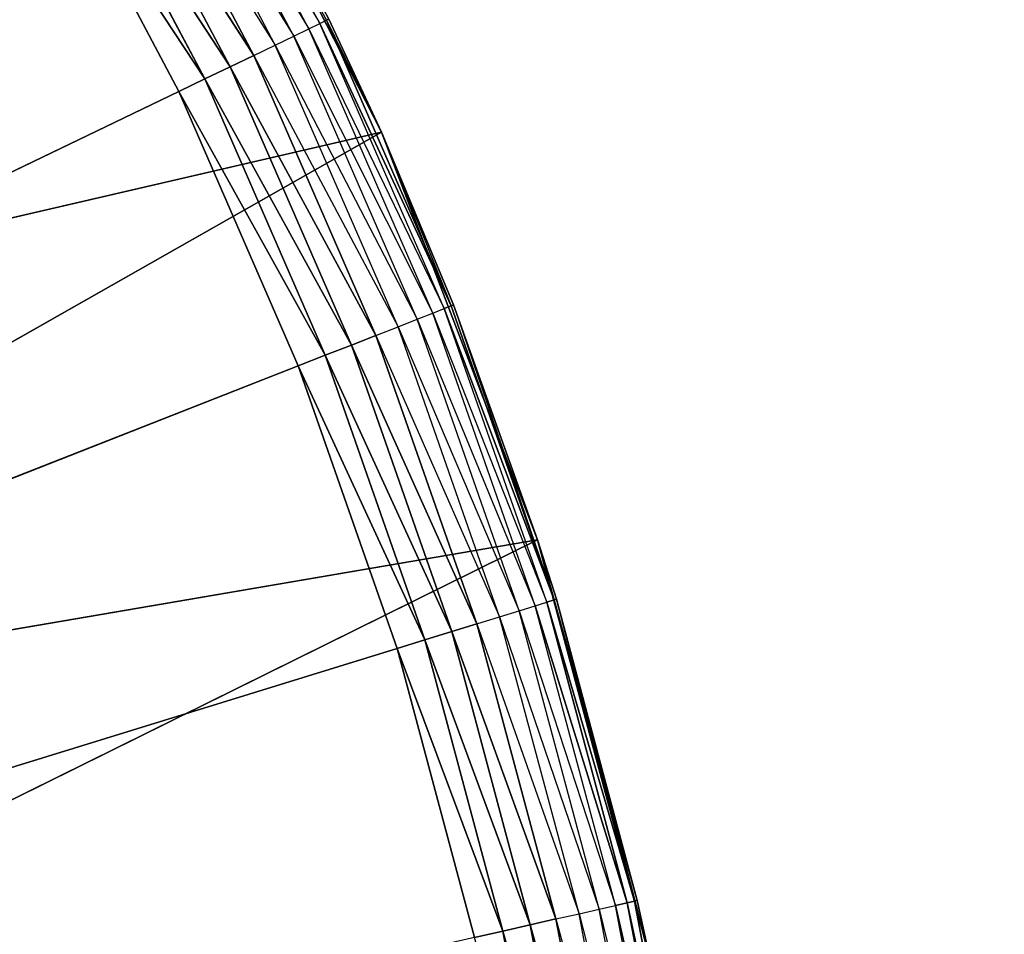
# Model space of a CAD drawing. Extents: x 0.1 to 17.7, y 0.1 to 17.7.
# Tile 443 of 656: x 16.51 to 16.628, y 1.789 to 1.899. Entities that reach past the tile are written whole.
import ezdxf

# ---------------------------------------------------------------- set-up
doc = ezdxf.new("R2010")
doc.units = 0
doc.header["$LTSCALE"] = 2.54
doc.layers.get('0').update_dxf_attribs({"color": 13, "linetype": 'CONTINUOUS'})

# ---------------------------------------------------------------- blocks, each defined once
blk = doc.blocks.new('KOSZ_NA__MIECI_Z_POKRYWK__')
at = {"color": 0}
for p, q in [((16.54616, 1.89855, 10.31316), (16.52873, 1.93153, 10.31316)), ((16.52873, 1.93153, 10.31316), (16.54698, 1.89894, 10.31653)), ((16.54698, 1.89894, 10.31653), (16.52951, 1.93198, 10.31653)), ((16.52978, 1.93213, 10.5), (16.55354, 1.8855, 10.5)), ((16.52978, 1.93213, 10.5), (16.55354, 1.8855, 10.5)), ((16.54483, 1.89791, 10.31), (16.52746, 1.93079, 10.31)), ((16.52746, 1.93079, 10.31), (16.54616, 1.89855, 10.31316)), ((16.54303, 1.89704, 10.30714), (16.52572, 1.92979, 10.30714)), ((16.52572, 1.92979, 10.30714), (16.54483, 1.89791, 10.31)), ((16.54081, 1.89597, 10.30468), (16.52359, 1.92856, 10.30468)), ((16.52359, 1.92856, 10.30468), (16.54303, 1.89704, 10.30714)), ((16.52112, 1.92713, 10.30268), (16.54081, 1.89597, 10.30468)), ((16.53824, 1.89473, 10.30268), (16.52112, 1.92713, 10.30268)), ((16.53539, 1.89336, 10.30121), (16.51838, 1.92555, 10.30121)), ((16.51838, 1.92555, 10.30121), (16.53824, 1.89473, 10.30268)), ((16.51838, 1.92555, 10.30121), (16.53824, 1.89473, 10.30268)), ((16.53539, 1.89336, 10.30121), (16.51838, 1.92555, 10.30121)), ((16.53236, 1.8919, 10.3003), (16.51546, 1.92387, 10.3003)), ((16.51546, 1.92387, 10.3003), (16.53539, 1.89336, 10.30121)), ((16.51546, 1.92387, 10.3003), (16.53539, 1.89336, 10.30121)), ((16.53236, 1.8919, 10.3003), (16.51546, 1.92387, 10.3003)), ((16.51246, 1.92213, 10.3), (16.52923, 1.89039, 10.3)), ((16.51246, 1.92213, 10.3), (16.52923, 1.89039, 10.3)), ((16.51246, 1.92213, 10.3), (16.53236, 1.8919, 10.3003)), ((16.51246, 1.92213, 10.3), (16.53236, 1.8919, 10.3003)), ((16.54483, 1.89791, 10.31), (16.54616, 1.89855, 10.31316)), ((16.54616, 1.89855, 10.31316), (16.54698, 1.89894, 10.31653)), ((16.56108, 1.86436, 10.31316), (16.54616, 1.89855, 10.31316)), ((16.54616, 1.89855, 10.31316), (16.56192, 1.86469, 10.31653)), ((16.54616, 1.89855, 10.31316), (16.56192, 1.86469, 10.31653)), ((16.54725, 1.89907, 10.32), (16.54698, 1.89894, 10.31653)), ((16.55354, 1.8855, 10.32), (16.54698, 1.89894, 10.31653)), ((16.56192, 1.86469, 10.31653), (16.54698, 1.89894, 10.31653)), ((16.56192, 1.86469, 10.31653), (16.54698, 1.89894, 10.31653)), ((16.55354, 1.8855, 10.32), (16.54725, 1.89907, 10.32)), ((16.54725, 1.89907, 10.32), (16.55354, 1.8855, 10.5)), ((16.54725, 1.89907, 10.32), (16.55354, 1.8855, 10.5)), ((16.54303, 1.89704, 10.30714), (16.54483, 1.89791, 10.31)), ((16.55971, 1.86382, 10.31), (16.54483, 1.89791, 10.31)), ((16.54483, 1.89791, 10.31), (16.56108, 1.86436, 10.31316)), ((16.53824, 1.89473, 10.30268), (16.54081, 1.89597, 10.30468)), ((16.54081, 1.89597, 10.30468), (16.54303, 1.89704, 10.30714)), ((16.55555, 1.86219, 10.30468), (16.54081, 1.89597, 10.30468)), ((16.54081, 1.89597, 10.30468), (16.55785, 1.86309, 10.30714)), ((16.55785, 1.86309, 10.30714), (16.54303, 1.89704, 10.30714)), ((16.54303, 1.89704, 10.30714), (16.55971, 1.86382, 10.31)), ((16.53539, 1.89336, 10.30121), (16.53824, 1.89473, 10.30268)), ((16.53539, 1.89336, 10.30121), (16.53824, 1.89473, 10.30268)), ((16.53824, 1.89473, 10.30268), (16.55555, 1.86219, 10.30468)), ((16.55289, 1.86115, 10.30268), (16.53824, 1.89473, 10.30268)), ((16.53236, 1.8919, 10.3003), (16.53539, 1.89336, 10.30121)), ((16.53236, 1.8919, 10.3003), (16.53539, 1.89336, 10.30121)), ((16.54995, 1.85999, 10.30121), (16.53539, 1.89336, 10.30121)), ((16.53539, 1.89336, 10.30121), (16.55289, 1.86115, 10.30268)), ((16.53539, 1.89336, 10.30121), (16.55289, 1.86115, 10.30268)), ((16.54995, 1.85999, 10.30121), (16.53539, 1.89336, 10.30121)), ((16.52923, 1.89039, 10.3), (16.53236, 1.8919, 10.3003)), ((16.52923, 1.89039, 10.3), (16.53236, 1.8919, 10.3003)), ((16.54682, 1.85876, 10.3003), (16.53236, 1.8919, 10.3003)), ((16.53236, 1.8919, 10.3003), (16.54995, 1.85999, 10.30121)), ((16.53236, 1.8919, 10.3003), (16.54995, 1.85999, 10.30121)), ((16.54682, 1.85876, 10.3003), (16.53236, 1.8919, 10.3003)), ((16.52923, 1.89039, 10.3), (16.09677, 1.68213, 10.3)), ((16.52923, 1.89039, 10.3), (16.09677, 1.68213, 10.3)), ((16.52923, 1.89039, 10.3), (16.54358, 1.85749, 10.3)), ((16.52923, 1.89039, 10.3), (16.54358, 1.85749, 10.3)), ((16.52923, 1.89039, 10.3), (16.54682, 1.85876, 10.3003)), ((16.52923, 1.89039, 10.3), (16.54682, 1.85876, 10.3003)), ((16.55354, 1.8855, 10.5), (16.40347, 1.85074, 10.5)), ((16.55354, 1.8855, 10.5), (16.40347, 1.85074, 10.5)), ((16.55354, 1.8855, 10.5), (16.42219, 1.81097, 10.5)), ((16.55354, 1.8855, 10.5), (16.42219, 1.81097, 10.5)), ((16.5622, 1.8648, 10.32), (16.55354, 1.8855, 10.5)), ((16.55354, 1.8855, 10.5), (16.57229, 1.83664, 10.5)), ((16.5622, 1.8648, 10.32), (16.55354, 1.8855, 10.32)), ((16.55354, 1.8855, 10.32), (16.55354, 1.8855, 10.5)), ((16.5622, 1.8648, 10.32), (16.55354, 1.8855, 10.5)), ((16.55354, 1.8855, 10.32), (16.55354, 1.8855, 10.5)), ((16.55354, 1.8855, 10.5), (16.57229, 1.83664, 10.5)), ((16.55354, 1.8855, 10.32), (16.56192, 1.86469, 10.31653)), ((16.55971, 1.86382, 10.31), (16.56108, 1.86436, 10.31316)), ((16.56108, 1.86436, 10.31316), (16.56192, 1.86469, 10.31653)), ((16.56108, 1.86436, 10.31316), (16.56192, 1.86469, 10.31653)), ((16.5734, 1.82915, 10.31316), (16.56108, 1.86436, 10.31316)), ((16.56108, 1.86436, 10.31316), (16.57426, 1.82942, 10.31653)), ((16.56108, 1.86436, 10.31316), (16.57426, 1.82942, 10.31653)), ((16.5622, 1.8648, 10.32), (16.56192, 1.86469, 10.31653)), ((16.57426, 1.82942, 10.31653), (16.56192, 1.86469, 10.31653)), ((16.57426, 1.82942, 10.31653), (16.56192, 1.86469, 10.31653)), ((16.57229, 1.83664, 10.32), (16.5622, 1.8648, 10.32)), ((16.5622, 1.8648, 10.32), (16.57229, 1.83664, 10.5)), ((16.5622, 1.8648, 10.32), (16.57229, 1.83664, 10.5)), ((16.5622, 1.8648, 10.32), (16.57426, 1.82942, 10.31653)), ((16.55555, 1.86219, 10.30468), (16.55785, 1.86309, 10.30714)), ((16.55785, 1.86309, 10.30714), (16.55971, 1.86382, 10.31)), ((16.57008, 1.82813, 10.30714), (16.55785, 1.86309, 10.30714)), ((16.55785, 1.86309, 10.30714), (16.57199, 1.82872, 10.31)), ((16.57199, 1.82872, 10.31), (16.55971, 1.86382, 10.31)), ((16.55971, 1.86382, 10.31), (16.5734, 1.82915, 10.31316)), ((16.55289, 1.86115, 10.30268), (16.55555, 1.86219, 10.30468)), ((16.56772, 1.8274, 10.30468), (16.55555, 1.86219, 10.30468)), ((16.55555, 1.86219, 10.30468), (16.57008, 1.82813, 10.30714)), ((16.54995, 1.85999, 10.30121), (16.55289, 1.86115, 10.30268)), ((16.54995, 1.85999, 10.30121), (16.55289, 1.86115, 10.30268)), ((16.55289, 1.86115, 10.30268), (16.56772, 1.8274, 10.30468)), ((16.56499, 1.82656, 10.30268), (16.55289, 1.86115, 10.30268)), ((16.54682, 1.85876, 10.3003), (16.54995, 1.85999, 10.30121)), ((16.54682, 1.85876, 10.3003), (16.54995, 1.85999, 10.30121)), ((16.56198, 1.82563, 10.30121), (16.54995, 1.85999, 10.30121)), ((16.54995, 1.85999, 10.30121), (16.56499, 1.82656, 10.30268)), ((16.54995, 1.85999, 10.30121), (16.56499, 1.82656, 10.30268)), ((16.56198, 1.82563, 10.30121), (16.54995, 1.85999, 10.30121)), ((16.54358, 1.85749, 10.3), (16.54682, 1.85876, 10.3003)), ((16.54358, 1.85749, 10.3), (16.54682, 1.85876, 10.3003)), ((16.55876, 1.82464, 10.3003), (16.54682, 1.85876, 10.3003)), ((16.54682, 1.85876, 10.3003), (16.56198, 1.82563, 10.30121)), ((16.54682, 1.85876, 10.3003), (16.56198, 1.82563, 10.30121)), ((16.55876, 1.82464, 10.3003), (16.54682, 1.85876, 10.3003)), ((16.09677, 1.68213, 10.3), (16.54358, 1.85749, 10.3)), ((16.09677, 1.68213, 10.3), (16.54358, 1.85749, 10.3)), ((16.54358, 1.85749, 10.3), (16.55544, 1.82361, 10.3)), ((16.54358, 1.85749, 10.3), (16.55544, 1.82361, 10.3)), ((16.54358, 1.85749, 10.3), (16.55876, 1.82464, 10.3003)), ((16.54358, 1.85749, 10.3), (16.55876, 1.82464, 10.3003)), ((16.57229, 1.83664, 10.5), (16.42219, 1.81097, 10.5)), ((16.57229, 1.83664, 10.5), (16.42219, 1.81097, 10.5)), ((16.57229, 1.83664, 10.5), (16.43577, 1.76917, 10.5)), ((16.57229, 1.83664, 10.5), (16.43577, 1.76917, 10.5)), ((16.57229, 1.83664, 10.32), (16.57426, 1.82942, 10.31653)), ((16.57455, 1.82951, 10.32), (16.57229, 1.83664, 10.5)), ((16.57229, 1.83664, 10.5), (16.58584, 1.78609, 10.5)), ((16.57455, 1.82951, 10.32), (16.57229, 1.83664, 10.32)), ((16.57229, 1.83664, 10.32), (16.57229, 1.83664, 10.5)), ((16.57455, 1.82951, 10.32), (16.57229, 1.83664, 10.5)), ((16.57229, 1.83664, 10.32), (16.57229, 1.83664, 10.5)), ((16.57229, 1.83664, 10.5), (16.58584, 1.78609, 10.5)), ((16.57008, 1.82813, 10.30714), (16.57199, 1.82872, 10.31)), ((16.57199, 1.82872, 10.31), (16.5734, 1.82915, 10.31316)), ((16.58162, 1.79279, 10.31), (16.57199, 1.82872, 10.31)), ((16.57199, 1.82872, 10.31), (16.58305, 1.79312, 10.31316)), ((16.57199, 1.82872, 10.31), (16.58305, 1.79312, 10.31316)), ((16.5734, 1.82915, 10.31316), (16.57426, 1.82942, 10.31653)), ((16.5734, 1.82915, 10.31316), (16.57426, 1.82942, 10.31653)), ((16.58305, 1.79312, 10.31316), (16.5734, 1.82915, 10.31316)), ((16.5734, 1.82915, 10.31316), (16.58393, 1.79332, 10.31653)), ((16.5734, 1.82915, 10.31316), (16.58393, 1.79332, 10.31653)), ((16.58305, 1.79312, 10.31316), (16.5734, 1.82915, 10.31316)), ((16.57455, 1.82951, 10.32), (16.57426, 1.82942, 10.31653)), ((16.58423, 1.79339, 10.32), (16.57426, 1.82942, 10.31653)), ((16.58423, 1.79339, 10.32), (16.57426, 1.82942, 10.31653)), ((16.58393, 1.79332, 10.31653), (16.57426, 1.82942, 10.31653)), ((16.58393, 1.79332, 10.31653), (16.57426, 1.82942, 10.31653)), ((16.58423, 1.79339, 10.32), (16.57455, 1.82951, 10.32)), ((16.57455, 1.82951, 10.32), (16.58584, 1.78609, 10.5)), ((16.57455, 1.82951, 10.32), (16.58584, 1.78609, 10.5)), ((16.58423, 1.79339, 10.32), (16.57455, 1.82951, 10.32)), ((16.56499, 1.82656, 10.30268), (16.56772, 1.8274, 10.30468)), ((16.56772, 1.8274, 10.30468), (16.57008, 1.82813, 10.30714)), ((16.57726, 1.7918, 10.30468), (16.56772, 1.8274, 10.30468)), ((16.56772, 1.8274, 10.30468), (16.57967, 1.79235, 10.30714)), ((16.57967, 1.79235, 10.30714), (16.57008, 1.82813, 10.30714)), ((16.57008, 1.82813, 10.30714), (16.58162, 1.79279, 10.31)), ((16.56198, 1.82563, 10.30121), (16.56499, 1.82656, 10.30268)), ((16.56198, 1.82563, 10.30121), (16.56499, 1.82656, 10.30268)), ((16.56499, 1.82656, 10.30268), (16.57726, 1.7918, 10.30468)), ((16.57448, 1.79117, 10.30268), (16.56499, 1.82656, 10.30268)), ((16.55876, 1.82464, 10.3003), (16.56198, 1.82563, 10.30121)), ((16.55876, 1.82464, 10.3003), (16.56198, 1.82563, 10.30121)), ((16.5714, 1.79046, 10.30121), (16.56198, 1.82563, 10.30121)), ((16.56198, 1.82563, 10.30121), (16.57448, 1.79117, 10.30268)), ((16.56198, 1.82563, 10.30121), (16.57448, 1.79117, 10.30268)), ((16.5714, 1.79046, 10.30121), (16.56198, 1.82563, 10.30121)), ((16.55544, 1.82361, 10.3), (16.55876, 1.82464, 10.3003)), ((16.55544, 1.82361, 10.3), (16.55876, 1.82464, 10.3003)), ((16.56812, 1.78971, 10.3003), (16.55876, 1.82464, 10.3003)), ((16.55876, 1.82464, 10.3003), (16.5714, 1.79046, 10.30121)), ((16.55876, 1.82464, 10.3003), (16.5714, 1.79046, 10.30121)), ((16.56812, 1.78971, 10.3003), (16.55876, 1.82464, 10.3003)), ((16.55544, 1.82361, 10.3), (16.09677, 1.68213, 10.3)), ((16.55544, 1.82361, 10.3), (16.09677, 1.68213, 10.3)), ((16.55544, 1.82361, 10.3), (16.56473, 1.78894, 10.3)), ((16.55544, 1.82361, 10.3), (16.56473, 1.78894, 10.3)), ((16.55544, 1.82361, 10.3), (16.56812, 1.78971, 10.3003)), ((16.55544, 1.82361, 10.3), (16.56812, 1.78971, 10.3003)), ((16.58162, 1.79279, 10.31), (16.58305, 1.79312, 10.31316)), ((16.58162, 1.79279, 10.31), (16.58305, 1.79312, 10.31316)), ((16.58305, 1.79312, 10.31316), (16.58393, 1.79332, 10.31653)), ((16.58305, 1.79312, 10.31316), (16.58393, 1.79332, 10.31653)), ((16.58999, 1.75647, 10.31316), (16.58305, 1.79312, 10.31316)), ((16.58305, 1.79312, 10.31316), (16.59088, 1.75661, 10.31653)), ((16.58305, 1.79312, 10.31316), (16.59088, 1.75661, 10.31653)), ((16.58999, 1.75647, 10.31316), (16.58305, 1.79312, 10.31316)), ((16.58423, 1.79339, 10.32), (16.58393, 1.79332, 10.31653)), ((16.58584, 1.78609, 10.32), (16.58393, 1.79332, 10.31653)), ((16.59088, 1.75661, 10.31653), (16.58393, 1.79332, 10.31653)), ((16.59088, 1.75661, 10.31653), (16.58393, 1.79332, 10.31653)), ((16.58584, 1.78609, 10.32), (16.58423, 1.79339, 10.32)), ((16.58423, 1.79339, 10.32), (16.58584, 1.78609, 10.5)), ((16.58423, 1.79339, 10.32), (16.58584, 1.78609, 10.5)), ((16.57726, 1.7918, 10.30468), (16.57967, 1.79235, 10.30714)), ((16.57967, 1.79235, 10.30714), (16.58162, 1.79279, 10.31)), ((16.58655, 1.75595, 10.30714), (16.57967, 1.79235, 10.30714)), ((16.57967, 1.79235, 10.30714), (16.58853, 1.75625, 10.31)), ((16.58853, 1.75625, 10.31), (16.58162, 1.79279, 10.31)), ((16.58162, 1.79279, 10.31), (16.58999, 1.75647, 10.31316)), ((16.58162, 1.79279, 10.31), (16.58999, 1.75647, 10.31316)), ((16.5714, 1.79046, 10.30121), (16.57448, 1.79117, 10.30268)), ((16.5714, 1.79046, 10.30121), (16.57448, 1.79117, 10.30268)), ((16.57448, 1.79117, 10.30268), (16.57726, 1.7918, 10.30468)), ((16.57448, 1.79117, 10.30268), (16.58412, 1.75559, 10.30468)), ((16.58129, 1.75516, 10.30268), (16.57448, 1.79117, 10.30268)), ((16.58412, 1.75559, 10.30468), (16.57726, 1.7918, 10.30468)), ((16.57726, 1.7918, 10.30468), (16.58655, 1.75595, 10.30714)), ((16.56473, 1.78894, 10.3), (16.56812, 1.78971, 10.3003)), ((16.56473, 1.78894, 10.3), (16.56812, 1.78971, 10.3003)), ((16.56812, 1.78971, 10.3003), (16.5714, 1.79046, 10.30121)), ((16.56812, 1.78971, 10.3003), (16.5714, 1.79046, 10.30121)), ((16.57484, 1.75419, 10.3003), (16.56812, 1.78971, 10.3003)), ((16.56812, 1.78971, 10.3003), (16.57817, 1.75469, 10.30121)), ((16.56812, 1.78971, 10.3003), (16.57817, 1.75469, 10.30121)), ((16.57484, 1.75419, 10.3003), (16.56812, 1.78971, 10.3003)), ((16.57817, 1.75469, 10.30121), (16.5714, 1.79046, 10.30121)), ((16.5714, 1.79046, 10.30121), (16.58129, 1.75516, 10.30268)), ((16.5714, 1.79046, 10.30121), (16.58129, 1.75516, 10.30268)), ((16.57817, 1.75469, 10.30121), (16.5714, 1.79046, 10.30121))]:
    blk.add_line(p, q, dxfattribs=at)
mesh = blk.add_polyface(dxfattribs=at)
corners = [(17.49677, 0.28213, 31.5), (0.29676, 0.28213, 31.5), (0.29676, 17.48213, 31.5)]
mesh.append_faces([[corners[k] for k in face] for face in [(0, 1, 2)]], dxfattribs={"color": 0})
mesh = blk.add_polyface(dxfattribs=at)
corners = [(17.49677, 0.28213, 31.5), (0.29676, 17.48213, 31.5), (17.49677, 17.48213, 31.5)]
mesh.append_faces([[corners[k] for k in face] for face in [(0, 1, 2)]], dxfattribs={"color": 0})
mesh = blk.add_polyface(dxfattribs=at)
corners = [(17.49677, 17.48213, 31.6), (9.29677, 8.88213, 31.6), (17.49677, 0.28213, 31.6)]
mesh.append_faces([[corners[k] for k in face] for face in [(0, 1, 2)]], dxfattribs={"color": 0})
mesh = blk.add_polyface(dxfattribs=at)
corners = [(17.14677, 17.23213, 10.5), (16.39987, 1.85713, 10.5), (16.36488, 1.90711, 10.5)]
mesh.append_faces([[corners[k] for k in face] for face in [(0, 1, 2)]], dxfattribs={"color": 0})
mesh = blk.add_polyface(dxfattribs=at)
corners = [(17.14677, 17.23213, 10.6), (16.36488, 1.90711, 10.6), (16.39987, 1.85713, 10.6)]
mesh.append_faces([[corners[k] for k in face] for face in [(0, 1, 2)]], dxfattribs={"color": 0})
mesh = blk.add_polyface(dxfattribs=at)
corners = [(17.14677, 17.23213, 10.5), (16.42566, 1.80184, 10.5), (16.39987, 1.85713, 10.5)]
mesh.append_faces([[corners[k] for k in face] for face in [(0, 1, 2)]], dxfattribs={"color": 0})
mesh = blk.add_polyface(dxfattribs=at)
corners = [(17.14677, 17.23213, 10.6), (16.39987, 1.85713, 10.6), (16.42566, 1.80184, 10.6)]
mesh.append_faces([[corners[k] for k in face] for face in [(0, 1, 2)]], dxfattribs={"color": 0})
mesh = blk.add_polyface(dxfattribs=at)
corners = [(17.14677, 17.23213, 10.5), (16.44145, 1.74291, 10.5), (16.42566, 1.80184, 10.5)]
mesh.append_faces([[corners[k] for k in face] for face in [(0, 1, 2)]], dxfattribs={"color": 0})
mesh = blk.add_polyface(dxfattribs=at)
corners = [(17.14677, 17.23213, 10.6), (16.42566, 1.80184, 10.6), (16.44145, 1.74291, 10.6)]
mesh.append_faces([[corners[k] for k in face] for face in [(0, 1, 2)]], dxfattribs={"color": 0})
mesh = blk.add_polyface(dxfattribs=at)
corners = [(17.14677, 0.63213, 10.5), (16.44145, 1.74291, 10.5), (17.14677, 17.23213, 10.5)]
mesh.append_faces([[corners[k] for k in face] for face in [(0, 1, 2)]], dxfattribs={"color": 0})
mesh = blk.add_polyface(dxfattribs=at)
corners = [(17.14677, 17.23213, 10.6), (16.44145, 1.74291, 10.6), (17.14677, 0.63213, 10.6)]
mesh.append_faces([[corners[k] for k in face] for face in [(0, 1, 2)]], dxfattribs={"color": 0})
mesh = blk.add_polyface(dxfattribs=at)
corners = [(17.49677, 0.28213, 31.6), (9.29677, 8.88213, 31.6), (9.29069, 8.81267, 31.6)]
mesh.append_faces([[corners[k] for k in face] for face in [(0, 1, 2)]], dxfattribs={"color": 0})
mesh = blk.add_polyface(dxfattribs=at)
corners = [(17.49677, 0.28213, 31.6), (9.29069, 8.81267, 31.6), (9.27264, 8.74532, 31.6)]
mesh.append_faces([[corners[k] for k in face] for face in [(0, 1, 2)]], dxfattribs={"color": 0})
mesh = blk.add_polyface(dxfattribs=at)
corners = [(17.49677, 0.28213, 31.6), (9.27264, 8.74532, 31.6), (9.24317, 8.68213, 31.6)]
mesh.append_faces([[corners[k] for k in face] for face in [(0, 1, 2)]], dxfattribs={"color": 0})
mesh = blk.add_polyface(dxfattribs=at)
corners = [(17.49677, 0.28213, 31.6), (9.24317, 8.68213, 31.6), (9.20318, 8.62502, 31.6)]
mesh.append_faces([[corners[k] for k in face] for face in [(0, 1, 2)]], dxfattribs={"color": 0})
mesh = blk.add_polyface(dxfattribs=at)
corners = [(17.49677, 0.28213, 31.6), (9.20318, 8.62502, 31.6), (9.15388, 8.57571, 31.6)]
mesh.append_faces([[corners[k] for k in face] for face in [(0, 1, 2)]], dxfattribs={"color": 0})
mesh = blk.add_polyface(dxfattribs=at)
corners = [(17.49677, 0.28213, 31.6), (9.15388, 8.57571, 31.6), (9.09677, 8.53572, 31.6)]
mesh.append_faces([[corners[k] for k in face] for face in [(0, 1, 2)]], dxfattribs={"color": 0})
mesh = blk.add_polyface(dxfattribs=at)
corners = [(17.49677, 0.28213, 31.6), (9.09677, 8.53572, 31.6), (9.03357, 8.50625, 31.6)]
mesh.append_faces([[corners[k] for k in face] for face in [(0, 1, 2)]], dxfattribs={"color": 0})
mesh = blk.add_polyface(dxfattribs=at)
corners = [(17.49677, 0.28213, 31.6), (9.03357, 8.50625, 31.6), (8.96622, 8.48821, 31.6)]
mesh.append_faces([[corners[k] for k in face] for face in [(0, 1, 2)]], dxfattribs={"color": 0})
mesh = blk.add_polyface(dxfattribs=at)
corners = [(17.49677, 0.28213, 31.6), (8.96622, 8.48821, 31.6), (8.89676, 8.48213, 31.6)]
mesh.append_faces([[corners[k] for k in face] for face in [(0, 1, 2)]], dxfattribs={"color": 0})
mesh = blk.add_polyface(dxfattribs=at)
corners = [(17.49677, 0.28213, 31.6), (8.89676, 8.48213, 31.6), (0.29676, 0.28213, 31.6)]
mesh.append_faces([[corners[k] for k in face] for face in [(0, 1, 2)]], dxfattribs={"color": 0})
mesh = blk.add_polyface(dxfattribs=at)
corners = [(16.52978, 1.93213, 10.5), (16.50127, 1.97602, 10.5), (16.37992, 1.88785, 10.5)]
mesh.append_faces([[corners[k] for k in face] for face in [(0, 1, 2)]], dxfattribs={"color": 0})
mesh = blk.add_polyface(dxfattribs=at)
corners = [(16.51246, 1.92213, 10.3), (16.09677, 1.68213, 10.3), (16.49336, 1.95252, 10.3)]
mesh.append_faces([[corners[k] for k in face] for face in [(0, 1, 2)]], dxfattribs={"color": 0})
mesh = blk.add_polyface(dxfattribs=at)
corners = [(16.52978, 1.93213, 10.5), (16.37992, 1.88785, 10.5), (16.40347, 1.85074, 10.5)]
mesh.append_faces([[corners[k] for k in face] for face in [(0, 1, 2)]], dxfattribs={"color": 0})
mesh = blk.add_polyface(dxfattribs=at)
corners = [(16.55354, 1.8855, 10.5), (16.52978, 1.93213, 10.5), (16.40347, 1.85074, 10.5)]
mesh.append_faces([[corners[k] for k in face] for face in [(0, 1, 2)]], dxfattribs={"color": 0})
mesh = blk.add_polyface(dxfattribs=at)
corners = [(16.52951, 1.93198, 10.31653), (16.54725, 1.89907, 10.32), (16.54698, 1.89894, 10.31653)]
mesh.append_faces([[corners[k] for k in face] for face in [(0, 1, 2)]], dxfattribs={"color": 0})
mesh = blk.add_polyface(dxfattribs=at)
corners = [(16.52978, 1.93213, 10.5), (16.55354, 1.8855, 10.5), (16.54725, 1.89907, 10.32)]
mesh.append_faces([[corners[k] for k in face] for face in [(0, 1, 2)]], dxfattribs={"color": 0})
mesh = blk.add_polyface(dxfattribs=at)
corners = [(16.53824, 1.89473, 10.30268), (16.51838, 1.92555, 10.30121), (16.52112, 1.92713, 10.30268)]
mesh.append_faces([[corners[k] for k in face] for face in [(0, 1, 2)]], dxfattribs={"color": 0})
mesh = blk.add_polyface(dxfattribs=at)
corners = [(16.53539, 1.89336, 10.30121), (16.51546, 1.92387, 10.3003), (16.51838, 1.92555, 10.30121)]
mesh.append_faces([[corners[k] for k in face] for face in [(0, 1, 2)]], dxfattribs={"color": 0})
mesh = blk.add_polyface(dxfattribs=at)
corners = [(16.53824, 1.89473, 10.30268), (16.53539, 1.89336, 10.30121), (16.51838, 1.92555, 10.30121)]
mesh.append_faces([[corners[k] for k in face] for face in [(0, 1, 2)]], dxfattribs={"color": 0})
mesh = blk.add_polyface(dxfattribs=at)
corners = [(16.53236, 1.8919, 10.3003), (16.51246, 1.92213, 10.3), (16.51546, 1.92387, 10.3003)]
mesh.append_faces([[corners[k] for k in face] for face in [(0, 1, 2)]], dxfattribs={"color": 0})
mesh = blk.add_polyface(dxfattribs=at)
corners = [(16.53539, 1.89336, 10.30121), (16.53236, 1.8919, 10.3003), (16.51546, 1.92387, 10.3003)]
mesh.append_faces([[corners[k] for k in face] for face in [(0, 1, 2)]], dxfattribs={"color": 0})
mesh = blk.add_polyface(dxfattribs=at)
corners = [(16.52923, 1.89039, 10.3), (16.09677, 1.68213, 10.3), (16.51246, 1.92213, 10.3)]
mesh.append_faces([[corners[k] for k in face] for face in [(0, 1, 2)]], dxfattribs={"color": 0})
mesh = blk.add_polyface(dxfattribs=at)
corners = [(16.53236, 1.8919, 10.3003), (16.52923, 1.89039, 10.3), (16.51246, 1.92213, 10.3)]
mesh.append_faces([[corners[k] for k in face] for face in [(0, 1, 2)]], dxfattribs={"color": 0})
mesh = blk.add_polyface(dxfattribs=at)
corners = [(16.54698, 1.89894, 10.31653), (16.56192, 1.86469, 10.31653), (16.54616, 1.89855, 10.31316)]
mesh.append_faces([[corners[k] for k in face] for face in [(0, 1, 2)]], dxfattribs={"color": 0})
mesh = blk.add_polyface(dxfattribs=at)
corners = [(16.54616, 1.89855, 10.31316), (16.56192, 1.86469, 10.31653), (16.56108, 1.86436, 10.31316)]
mesh.append_faces([[corners[k] for k in face] for face in [(0, 1, 2)]], dxfattribs={"color": 0})
mesh = blk.add_polyface(dxfattribs=at)
corners = [(16.54698, 1.89894, 10.31653), (16.55354, 1.8855, 10.32), (16.56192, 1.86469, 10.31653)]
mesh.append_faces([[corners[k] for k in face] for face in [(0, 1, 2)]], dxfattribs={"color": 0})
mesh = blk.add_polyface(dxfattribs=at)
corners = [(16.54725, 1.89907, 10.32), (16.55354, 1.8855, 10.5), (16.55354, 1.8855, 10.32)]
mesh.append_faces([[corners[k] for k in face] for face in [(0, 1, 2)]], dxfattribs={"color": 0})
mesh = blk.add_polyface(dxfattribs=at)
corners = [(16.55289, 1.86115, 10.30268), (16.53539, 1.89336, 10.30121), (16.53824, 1.89473, 10.30268)]
mesh.append_faces([[corners[k] for k in face] for face in [(0, 1, 2)]], dxfattribs={"color": 0})
mesh = blk.add_polyface(dxfattribs=at)
corners = [(16.54995, 1.85999, 10.30121), (16.53236, 1.8919, 10.3003), (16.53539, 1.89336, 10.30121)]
mesh.append_faces([[corners[k] for k in face] for face in [(0, 1, 2)]], dxfattribs={"color": 0})
mesh = blk.add_polyface(dxfattribs=at)
corners = [(16.55289, 1.86115, 10.30268), (16.54995, 1.85999, 10.30121), (16.53539, 1.89336, 10.30121)]
mesh.append_faces([[corners[k] for k in face] for face in [(0, 1, 2)]], dxfattribs={"color": 0})
mesh = blk.add_polyface(dxfattribs=at)
corners = [(16.54682, 1.85876, 10.3003), (16.52923, 1.89039, 10.3), (16.53236, 1.8919, 10.3003)]
mesh.append_faces([[corners[k] for k in face] for face in [(0, 1, 2)]], dxfattribs={"color": 0})
mesh = blk.add_polyface(dxfattribs=at)
corners = [(16.54995, 1.85999, 10.30121), (16.54682, 1.85876, 10.3003), (16.53236, 1.8919, 10.3003)]
mesh.append_faces([[corners[k] for k in face] for face in [(0, 1, 2)]], dxfattribs={"color": 0})
mesh = blk.add_polyface(dxfattribs=at)
corners = [(16.54358, 1.85749, 10.3), (16.09677, 1.68213, 10.3), (16.52923, 1.89039, 10.3)]
mesh.append_faces([[corners[k] for k in face] for face in [(0, 1, 2)]], dxfattribs={"color": 0})
mesh = blk.add_polyface(dxfattribs=at)
corners = [(16.54682, 1.85876, 10.3003), (16.54358, 1.85749, 10.3), (16.52923, 1.89039, 10.3)]
mesh.append_faces([[corners[k] for k in face] for face in [(0, 1, 2)]], dxfattribs={"color": 0})
mesh = blk.add_polyface(dxfattribs=at)
corners = [(16.55354, 1.8855, 10.5), (16.40347, 1.85074, 10.5), (16.42219, 1.81097, 10.5)]
mesh.append_faces([[corners[k] for k in face] for face in [(0, 1, 2)]], dxfattribs={"color": 0})
mesh = blk.add_polyface(dxfattribs=at)
corners = [(16.57229, 1.83664, 10.5), (16.55354, 1.8855, 10.5), (16.42219, 1.81097, 10.5)]
mesh.append_faces([[corners[k] for k in face] for face in [(0, 1, 2)]], dxfattribs={"color": 0})
mesh = blk.add_polyface(dxfattribs=at)
corners = [(16.55354, 1.8855, 10.5), (16.57229, 1.83664, 10.5), (16.5622, 1.8648, 10.32)]
mesh.append_faces([[corners[k] for k in face] for face in [(0, 1, 2)]], dxfattribs={"color": 0})
mesh = blk.add_polyface(dxfattribs=at)
corners = [(16.55354, 1.8855, 10.5), (16.5622, 1.8648, 10.32), (16.55354, 1.8855, 10.32)]
mesh.append_faces([[corners[k] for k in face] for face in [(0, 1, 2)]], dxfattribs={"color": 0})
mesh = blk.add_polyface(dxfattribs=at)
corners = [(16.56192, 1.86469, 10.31653), (16.57426, 1.82942, 10.31653), (16.56108, 1.86436, 10.31316)]
mesh.append_faces([[corners[k] for k in face] for face in [(0, 1, 2)]], dxfattribs={"color": 0})
mesh = blk.add_polyface(dxfattribs=at)
corners = [(16.56108, 1.86436, 10.31316), (16.57426, 1.82942, 10.31653), (16.5734, 1.82915, 10.31316)]
mesh.append_faces([[corners[k] for k in face] for face in [(0, 1, 2)]], dxfattribs={"color": 0})
mesh = blk.add_polyface(dxfattribs=at)
corners = [(16.5622, 1.8648, 10.32), (16.57426, 1.82942, 10.31653), (16.56192, 1.86469, 10.31653)]
mesh.append_faces([[corners[k] for k in face] for face in [(0, 1, 2)]], dxfattribs={"color": 0})
mesh = blk.add_polyface(dxfattribs=at)
corners = [(16.5622, 1.8648, 10.32), (16.57229, 1.83664, 10.5), (16.57229, 1.83664, 10.32)]
mesh.append_faces([[corners[k] for k in face] for face in [(0, 1, 2)]], dxfattribs={"color": 0})
mesh = blk.add_polyface(dxfattribs=at)
corners = [(16.56499, 1.82656, 10.30268), (16.54995, 1.85999, 10.30121), (16.55289, 1.86115, 10.30268)]
mesh.append_faces([[corners[k] for k in face] for face in [(0, 1, 2)]], dxfattribs={"color": 0})
mesh = blk.add_polyface(dxfattribs=at)
corners = [(16.56198, 1.82563, 10.30121), (16.54682, 1.85876, 10.3003), (16.54995, 1.85999, 10.30121)]
mesh.append_faces([[corners[k] for k in face] for face in [(0, 1, 2)]], dxfattribs={"color": 0})
mesh = blk.add_polyface(dxfattribs=at)
corners = [(16.56499, 1.82656, 10.30268), (16.56198, 1.82563, 10.30121), (16.54995, 1.85999, 10.30121)]
mesh.append_faces([[corners[k] for k in face] for face in [(0, 1, 2)]], dxfattribs={"color": 0})
mesh = blk.add_polyface(dxfattribs=at)
corners = [(16.55876, 1.82464, 10.3003), (16.54358, 1.85749, 10.3), (16.54682, 1.85876, 10.3003)]
mesh.append_faces([[corners[k] for k in face] for face in [(0, 1, 2)]], dxfattribs={"color": 0})
mesh = blk.add_polyface(dxfattribs=at)
corners = [(16.56198, 1.82563, 10.30121), (16.55876, 1.82464, 10.3003), (16.54682, 1.85876, 10.3003)]
mesh.append_faces([[corners[k] for k in face] for face in [(0, 1, 2)]], dxfattribs={"color": 0})
mesh = blk.add_polyface(dxfattribs=at)
corners = [(16.55544, 1.82361, 10.3), (16.09677, 1.68213, 10.3), (16.54358, 1.85749, 10.3)]
mesh.append_faces([[corners[k] for k in face] for face in [(0, 1, 2)]], dxfattribs={"color": 0})
mesh = blk.add_polyface(dxfattribs=at)
corners = [(16.55876, 1.82464, 10.3003), (16.55544, 1.82361, 10.3), (16.54358, 1.85749, 10.3)]
mesh.append_faces([[corners[k] for k in face] for face in [(0, 1, 2)]], dxfattribs={"color": 0})
mesh = blk.add_polyface(dxfattribs=at)
corners = [(16.57229, 1.83664, 10.5), (16.42219, 1.81097, 10.5), (16.43577, 1.76917, 10.5)]
mesh.append_faces([[corners[k] for k in face] for face in [(0, 1, 2)]], dxfattribs={"color": 0})
mesh = blk.add_polyface(dxfattribs=at)
corners = [(16.58584, 1.78609, 10.5), (16.57229, 1.83664, 10.5), (16.43577, 1.76917, 10.5)]
mesh.append_faces([[corners[k] for k in face] for face in [(0, 1, 2)]], dxfattribs={"color": 0})
mesh = blk.add_polyface(dxfattribs=at)
corners = [(16.57229, 1.83664, 10.5), (16.58584, 1.78609, 10.5), (16.57455, 1.82951, 10.32)]
mesh.append_faces([[corners[k] for k in face] for face in [(0, 1, 2)]], dxfattribs={"color": 0})
mesh = blk.add_polyface(dxfattribs=at)
corners = [(16.57229, 1.83664, 10.5), (16.57455, 1.82951, 10.32), (16.57229, 1.83664, 10.32)]
mesh.append_faces([[corners[k] for k in face] for face in [(0, 1, 2)]], dxfattribs={"color": 0})
mesh = blk.add_polyface(dxfattribs=at)
corners = [(16.5734, 1.82915, 10.31316), (16.58305, 1.79312, 10.31316), (16.57199, 1.82872, 10.31)]
mesh.append_faces([[corners[k] for k in face] for face in [(0, 1, 2)]], dxfattribs={"color": 0})
mesh = blk.add_polyface(dxfattribs=at)
corners = [(16.57199, 1.82872, 10.31), (16.58305, 1.79312, 10.31316), (16.58162, 1.79279, 10.31)]
mesh.append_faces([[corners[k] for k in face] for face in [(0, 1, 2)]], dxfattribs={"color": 0})
mesh = blk.add_polyface(dxfattribs=at)
corners = [(16.57426, 1.82942, 10.31653), (16.58393, 1.79332, 10.31653), (16.5734, 1.82915, 10.31316)]
mesh.append_faces([[corners[k] for k in face] for face in [(0, 1, 2)]], dxfattribs={"color": 0})
mesh = blk.add_polyface(dxfattribs=at)
corners = [(16.5734, 1.82915, 10.31316), (16.58393, 1.79332, 10.31653), (16.58305, 1.79312, 10.31316)]
mesh.append_faces([[corners[k] for k in face] for face in [(0, 1, 2)]], dxfattribs={"color": 0})
mesh = blk.add_polyface(dxfattribs=at)
corners = [(16.57455, 1.82951, 10.32), (16.58423, 1.79339, 10.32), (16.57426, 1.82942, 10.31653)]
mesh.append_faces([[corners[k] for k in face] for face in [(0, 1, 2)]], dxfattribs={"color": 0})
mesh = blk.add_polyface(dxfattribs=at)
corners = [(16.57426, 1.82942, 10.31653), (16.58423, 1.79339, 10.32), (16.58393, 1.79332, 10.31653)]
mesh.append_faces([[corners[k] for k in face] for face in [(0, 1, 2)]], dxfattribs={"color": 0})
mesh = blk.add_polyface(dxfattribs=at)
corners = [(16.57455, 1.82951, 10.32), (16.58584, 1.78609, 10.5), (16.58423, 1.79339, 10.32)]
mesh.append_faces([[corners[k] for k in face] for face in [(0, 1, 2)]], dxfattribs={"color": 0})
mesh = blk.add_polyface(dxfattribs=at)
corners = [(16.57448, 1.79117, 10.30268), (16.56198, 1.82563, 10.30121), (16.56499, 1.82656, 10.30268)]
mesh.append_faces([[corners[k] for k in face] for face in [(0, 1, 2)]], dxfattribs={"color": 0})
mesh = blk.add_polyface(dxfattribs=at)
corners = [(16.5714, 1.79046, 10.30121), (16.55876, 1.82464, 10.3003), (16.56198, 1.82563, 10.30121)]
mesh.append_faces([[corners[k] for k in face] for face in [(0, 1, 2)]], dxfattribs={"color": 0})
mesh = blk.add_polyface(dxfattribs=at)
corners = [(16.57448, 1.79117, 10.30268), (16.5714, 1.79046, 10.30121), (16.56198, 1.82563, 10.30121)]
mesh.append_faces([[corners[k] for k in face] for face in [(0, 1, 2)]], dxfattribs={"color": 0})
mesh = blk.add_polyface(dxfattribs=at)
corners = [(16.56812, 1.78971, 10.3003), (16.55544, 1.82361, 10.3), (16.55876, 1.82464, 10.3003)]
mesh.append_faces([[corners[k] for k in face] for face in [(0, 1, 2)]], dxfattribs={"color": 0})
mesh = blk.add_polyface(dxfattribs=at)
corners = [(16.5714, 1.79046, 10.30121), (16.56812, 1.78971, 10.3003), (16.55876, 1.82464, 10.3003)]
mesh.append_faces([[corners[k] for k in face] for face in [(0, 1, 2)]], dxfattribs={"color": 0})
mesh = blk.add_polyface(dxfattribs=at)
corners = [(16.56473, 1.78894, 10.3), (16.09677, 1.68213, 10.3), (16.55544, 1.82361, 10.3)]
mesh.append_faces([[corners[k] for k in face] for face in [(0, 1, 2)]], dxfattribs={"color": 0})
mesh = blk.add_polyface(dxfattribs=at)
corners = [(16.56812, 1.78971, 10.3003), (16.56473, 1.78894, 10.3), (16.55544, 1.82361, 10.3)]
mesh.append_faces([[corners[k] for k in face] for face in [(0, 1, 2)]], dxfattribs={"color": 0})
mesh = blk.add_polyface(dxfattribs=at)
corners = [(16.58305, 1.79312, 10.31316), (16.58999, 1.75647, 10.31316), (16.58162, 1.79279, 10.31)]
mesh.append_faces([[corners[k] for k in face] for face in [(0, 1, 2)]], dxfattribs={"color": 0})
mesh = blk.add_polyface(dxfattribs=at)
corners = [(16.58393, 1.79332, 10.31653), (16.59088, 1.75661, 10.31653), (16.58305, 1.79312, 10.31316)]
mesh.append_faces([[corners[k] for k in face] for face in [(0, 1, 2)]], dxfattribs={"color": 0})
mesh = blk.add_polyface(dxfattribs=at)
corners = [(16.58305, 1.79312, 10.31316), (16.59088, 1.75661, 10.31653), (16.58999, 1.75647, 10.31316)]
mesh.append_faces([[corners[k] for k in face] for face in [(0, 1, 2)]], dxfattribs={"color": 0})
mesh = blk.add_polyface(dxfattribs=at)
corners = [(16.58393, 1.79332, 10.31653), (16.58584, 1.78609, 10.32), (16.59088, 1.75661, 10.31653)]
mesh.append_faces([[corners[k] for k in face] for face in [(0, 1, 2)]], dxfattribs={"color": 0})
mesh = blk.add_polyface(dxfattribs=at)
corners = [(16.58423, 1.79339, 10.32), (16.58584, 1.78609, 10.5), (16.58584, 1.78609, 10.32)]
mesh.append_faces([[corners[k] for k in face] for face in [(0, 1, 2)]], dxfattribs={"color": 0})
mesh = blk.add_polyface(dxfattribs=at)
corners = [(16.58162, 1.79279, 10.31), (16.58999, 1.75647, 10.31316), (16.58853, 1.75625, 10.31)]
mesh.append_faces([[corners[k] for k in face] for face in [(0, 1, 2)]], dxfattribs={"color": 0})
mesh = blk.add_polyface(dxfattribs=at)
corners = [(16.58129, 1.75516, 10.30268), (16.5714, 1.79046, 10.30121), (16.57448, 1.79117, 10.30268)]
mesh.append_faces([[corners[k] for k in face] for face in [(0, 1, 2)]], dxfattribs={"color": 0})
mesh = blk.add_polyface(dxfattribs=at)
corners = [(16.57484, 1.75419, 10.3003), (16.56473, 1.78894, 10.3), (16.56812, 1.78971, 10.3003)]
mesh.append_faces([[corners[k] for k in face] for face in [(0, 1, 2)]], dxfattribs={"color": 0})
mesh = blk.add_polyface(dxfattribs=at)
corners = [(16.57817, 1.75469, 10.30121), (16.56812, 1.78971, 10.3003), (16.5714, 1.79046, 10.30121)]
mesh.append_faces([[corners[k] for k in face] for face in [(0, 1, 2)]], dxfattribs={"color": 0})
mesh = blk.add_polyface(dxfattribs=at)
corners = [(16.57817, 1.75469, 10.30121), (16.57484, 1.75419, 10.3003), (16.56812, 1.78971, 10.3003)]
mesh.append_faces([[corners[k] for k in face] for face in [(0, 1, 2)]], dxfattribs={"color": 0})
mesh = blk.add_polyface(dxfattribs=at)
corners = [(16.58129, 1.75516, 10.30268), (16.57817, 1.75469, 10.30121), (16.5714, 1.79046, 10.30121)]
mesh.append_faces([[corners[k] for k in face] for face in [(0, 1, 2)]], dxfattribs={"color": 0})

msp = doc.modelspace()

# ---------------------------------------------------------------- block references
at = {"color": 0}
msp.add_blockref('KOSZ_NA__MIECI_Z_POKRYWK__', (0, 0), dxfattribs=at)

doc.saveas('drawing.dxf')
